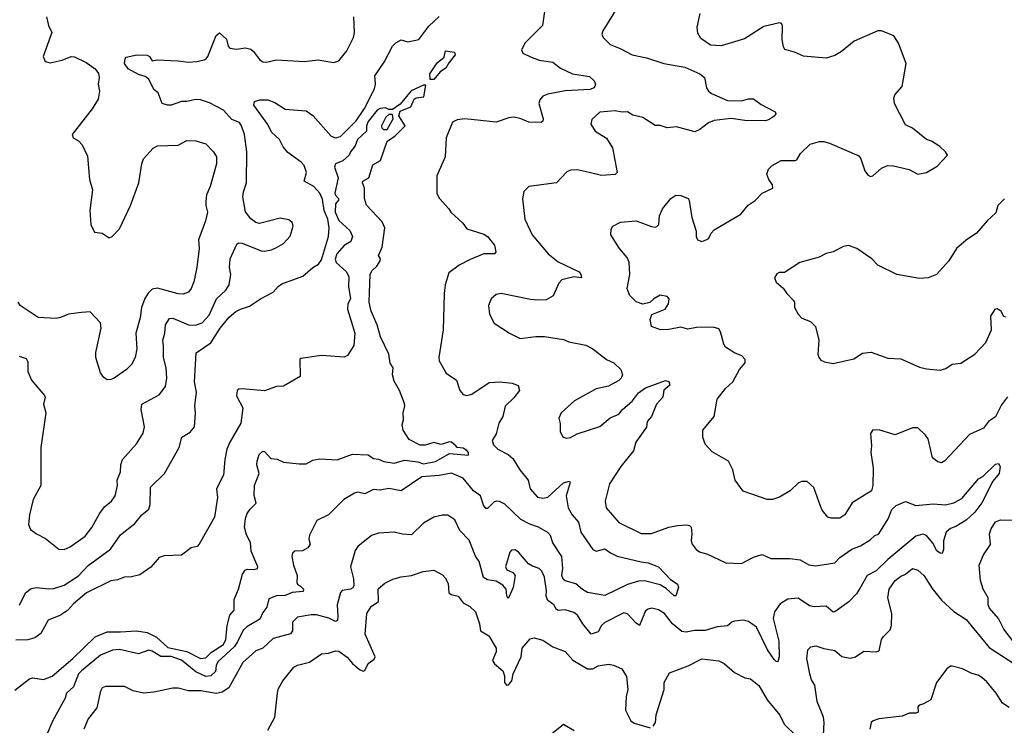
# Model space of a CAD drawing. Extents: x 1921360 to 2014538, y 768294 to 907744.
# Tile 305 of 412: x 1927888 to 1933586, y 875608 to 879689. Entities that reach past the tile are written whole.
import ezdxf

# ---------------------------------------------------------------- set-up
doc = ezdxf.new("R2010")
doc.units = 0

msp = doc.modelspace()

# ---------------------------------------------------------------- linework, layer by layer
at = {"layer": '0CON10XD'}
for points in [[(1931348.6, 879761.4), (1931262, 879625), (1931256.2, 879605), (1931263.8, 879585), (1931305, 879546.2), (1931363, 879523), (1931433.3, 879485), (1931515, 879468.5), (1931615.3, 879435.3), (1931736.7, 879415), (1931825, 879376), (1931852, 879355), (1931862, 879295), (1931873.8, 879275), (1931891.3, 879261.3), (1931985, 879222.2), (1932065, 879219.2), (1932105, 879231.9), (1932135, 879230.8), (1932179.2, 879199.2), (1932260, 879155), (1932263.8, 879145), (1932255, 879130), (1932225, 879111.2), (1932205, 879104), (1932085, 879106.5), (1932005, 879117.3), (1931907.5, 879105), (1931875, 879091.5), (1931825, 879053.5), (1931795, 879039.4), (1931688.5, 879068.5), (1931635, 879062.5), (1931595, 879076.1), (1931565, 879077.8), (1931495, 879122.2), (1931436.2, 879136.2), (1931405, 879155.4), (1931375, 879153.8), (1931335, 879162.1), (1931245, 879153.8), (1931198.3, 879111.7), (1931194.2, 879085), (1931218.6, 879045), (1931283.2, 879003.2), (1931318.3, 878948.3), (1931346.2, 878805), (1931335, 878794), (1931255, 878786.9), (1931184.5, 878804.5), (1931115, 878820), (1931075, 878818), (1931055, 878808.8), (1930995, 878746), (1930835, 878723.3), (1930806.2, 878695), (1930797.7, 878652.3), (1930811.4, 878535), (1930854, 878445), (1930946.2, 878335), (1931005, 878289.2), (1931125, 878230), (1931136.2, 878215), (1931140, 878195), (1931095, 878200.9), (1931025, 878183.6), (1931009.1, 878165), (1930975, 878092), (1930935, 878069.2), (1930885.9, 878065.9), (1930845, 878070.8), (1930675, 878106.2), (1930645, 878100), (1930615.9, 878074.1), (1930602, 878035), (1930606.7, 877985), (1930634.2, 877934.2), (1930722.5, 877875), (1930785, 877844.2), (1930875, 877857.1), (1930925, 877857.1), (1931035, 877838.6), (1931065.7, 877825.7), (1931165, 877806.7), (1931205.3, 877785.3), (1931284.1, 877724.1), (1931326.7, 877705), (1931367.1, 877665), (1931375.8, 877635), (1931368, 877615), (1931355, 877602), (1931295, 877569.4), (1931225, 877553.6), (1931098.8, 877485), (1931021.2, 877415), (1931008.8, 877385), (1931016.1, 877353.9), (1931016.7, 877305), (1931033.9, 877273.9), (1931055, 877268.8), (1931075, 877272.5), (1931115, 877294.3), (1931244.5, 877335.5), (1931305, 877386.7), (1931355, 877407.1), (1931375, 877433.3), (1931434.4, 877485), (1931468.3, 877531.7), (1931510.3, 877559.7), (1931625, 877602.5), (1931645.7, 877595.7), (1931650, 877575), (1931615, 877546.7), (1931609.1, 877505), (1931573.1, 877465), (1931543.5, 877395), (1931519.2, 877365), (1931515, 877333.3), (1931454.1, 877245.9), (1931440, 877195), (1931367.8, 877105), (1931302, 877005), (1931275.8, 876905), (1931282.5, 876865), (1931355, 876780.6), (1931485, 876718), (1931545, 876718.1), (1931645, 876754.4), (1931695, 876763.8), (1931748, 876768), (1931765, 876763.3), (1931773.8, 876753.8)], [(1928043.1, 879705), (1928054.6, 879654.6), (1928073.1, 879615), (1928024.2, 879475), (1928035, 879446.2), (1928065, 879440), (1928134.5, 879455.5), (1928185, 879475.7), (1928204.4, 879474.4), (1928272.1, 879442.1), (1928324.6, 879404.6), (1928345, 879378), (1928348.5, 879355), (1928343.1, 879315), (1928350.6, 879275), (1928341.7, 879228.3), (1928307.3, 879172.7), (1928192, 879025), (1928196.7, 879005), (1928229.1, 878989.1), (1928250, 878965), (1928279.7, 878899.7), (1928292.2, 878765), (1928308.6, 878705), (1928294.2, 878585), (1928299.2, 878505), (1928320.9, 878460.9), (1928365, 878453.8), (1928405, 878427.5), (1928422.5, 878435), (1928465, 878480), (1928529.4, 878615), (1928577.5, 878745), (1928594.4, 878855), (1928605, 878883.8), (1928660.8, 878945), (1928685, 878960), (1928805, 878963.8), (1928855, 878990.4), (1928908.3, 878988.3), (1928965, 878970.5), (1929009.2, 878925), (1929026.7, 878895), (1929027.3, 878855), (1928990.8, 878725), (1928970, 878675), (1928965, 878640), (1928964.5, 878615), (1928974.4, 878575), (1928963.3, 878525), (1928922.9, 878415), (1928926.7, 878365), (1928913.2, 878255), (1928895, 878173.3), (1928880, 878135), (1928865, 878114), (1928835, 878101.9), (1928805, 878103.1), (1928685, 878135.4), (1928655, 878129.5), (1928632.4, 878107.6), (1928613.1, 878076.9), (1928593.1, 878025), (1928585.5, 877964.5), (1928560.8, 877875), (1928566.9, 877785), (1928556.9, 877735), (1928535.7, 877695), (1928505.8, 877665), (1928435, 877616.2), (1928415, 877608.8), (1928395, 877606.7), (1928375, 877620), (1928355, 877647.5), (1928328.8, 877735), (1928328.8, 877765), (1928358.8, 877905), (1928356.2, 877935), (1928295, 878000), (1928246.4, 877996.4), (1928170, 877985), (1928124.2, 877965.8), (1928098.3, 877961.7), (1927995, 877965.6), (1927890.6, 878035), (1927878.9, 878055)], [(1927885, 877743.8), (1927925, 877728.8), (1927935, 877710), (1927935.8, 877655), (1927957.1, 877605), (1928032.5, 877515), (1928035.8, 877505), (1928025.5, 877465), (1928039.2, 877415), (1928010.7, 877215), (1928011.1, 876995), (1927965.6, 876915), (1927944.6, 876825.4), (1927939.5, 876769.5), (1927951.1, 876741.1), (1927986.2, 876715), (1928038.3, 876688.3), (1928115, 876626), (1928145, 876625.7), (1928180.6, 876639.4), (1928267.3, 876702.7), (1928305, 876752.5), (1928351.2, 876835), (1928379.2, 876870.8), (1928418.8, 876905), (1928439.6, 876935), (1928454.7, 876995), (1928452.8, 877025), (1928470.7, 877075), (1928474.1, 877115), (1928483.8, 877145), (1928564.6, 877235.4), (1928601.7, 877298.3), (1928610, 877335), (1928591.4, 877435), (1928595.5, 877464.5), (1928695, 877519.2), (1928732.8, 877567.2), (1928740.4, 877615), (1928735.5, 877675), (1928719.4, 877735), (1928720.7, 877800.7), (1928715.5, 877835), (1928728.7, 877875), (1928731.5, 877925), (1928755, 877960.9), (1928775, 877962.5), (1928864.8, 877924.8), (1928905, 877922.8), (1928945, 877936.2), (1928985, 877979.5), (1929027.1, 878075), (1929081.4, 878125), (1929100.6, 878155), (1929109.4, 878215), (1929101.4, 878255), (1929105.6, 878305), (1929145, 878391.2), (1929155, 878398), (1929175, 878395.8), (1929285, 878351.9), (1929305, 878350.6), (1929345, 878356.9), (1929375, 878370.6), (1929414.2, 878395), (1929453.4, 878436.6), (1929470, 878495), (1929464, 878515), (1929445, 878531.4), (1929395, 878540.9), (1929275, 878510.6), (1929255, 878515.8), (1929225, 878538), (1929195, 878577.5), (1929178.9, 878665), (1929184.2, 878694.2), (1929200.6, 878745), (1929203.1, 878925), (1929189.1, 879025), (1929172.2, 879075), (1929159.2, 879095), (1929115, 879112.1), (1929067.8, 879165), (1928987.3, 879207.3), (1928934.7, 879224.7), (1928905, 879226.4), (1928855, 879214.7), (1928825.3, 879214.7), (1928765, 879194.1), (1928743.6, 879193.6), (1928713.2, 879203.2), (1928689.4, 879265), (1928664.5, 879284.5), (1928634.5, 879345), (1928615, 879360), (1928575, 879371.5), (1928515, 879404.6), (1928494.7, 879435), (1928497.6, 879462.4), (1928505, 879472.5), (1928565, 879486.1), (1928625, 879482.9), (1928638.6, 879475), (1928655, 879450), (1928684.1, 879455.9), (1928805, 879451.4), (1928865, 879443.1), (1928913.6, 879446.4), (1928955, 879457.1), (1928967.5, 879462.5), (1928976.2, 879476.2), (1929025, 879596.7), (1929045, 879613.3), (1929085, 879576.2), (1929094.4, 879535), (1929103.3, 879523.3), (1929142.1, 879517.9), (1929195, 879525.7), (1929225, 879518), (1929241.2, 879505), (1929275, 879458.8), (1929295, 879446), (1929316.1, 879443.9), (1929373.5, 879456.5), (1929535, 879446.7), (1929615, 879456.9), (1929705, 879440.8), (1929735, 879451.2), (1929782.1, 879507.9), (1929820.8, 879585), (1929825.7, 879615), (1929822.3, 879705)], [(1927887.4, 876302.6), (1927922.5, 876375), (1927955, 876399.2), (1927985, 876405.6), (1928055, 876397.5), (1928085, 876400), (1928145, 876419.1), (1928227.8, 876472.2), (1928285, 876532.5), (1928413.6, 876626.4), (1928470.9, 876709.1), (1928555, 876775.7), (1928595, 876825.6), (1928635, 876858), (1928643.3, 876885), (1928645.8, 876985), (1928725.7, 877065), (1928810.8, 877215), (1928826.2, 877275), (1928875, 877303.8), (1928899.2, 877335), (1928906.4, 877413.6), (1928901.2, 877455), (1928911, 877535), (1928899.2, 877595), (1928908.6, 877761.4), (1928995, 877820.8), (1929048.2, 877905), (1929100.7, 877969.3), (1929139.3, 878000.7), (1929165, 878015.4), (1929217.7, 878032.3), (1929282, 878075), (1929355, 878112.5), (1929383.3, 878146.7), (1929405, 878161.9), (1929526, 878205), (1929584, 878255), (1929618, 878275), (1929635, 878300), (1929675.2, 878435), (1929678.9, 878485), (1929670.8, 878535), (1929649.6, 878585), (1929640.5, 878650.5), (1929625, 878686.2), (1929591.2, 878725), (1929534.4, 878754.4), (1929547.1, 878805), (1929534.7, 878845), (1929516.7, 878865), (1929440, 878920), (1929413.6, 878953.6), (1929392.3, 878995), (1929345, 879038.8), (1929323.3, 879083.3), (1929242.5, 879195), (1929246, 879215), (1929277.5, 879225), (1929324, 879226), (1929365, 879210.5), (1929425, 879170.9), (1929545, 879160.8), (1929585, 879135.6), (1929690.6, 879015), (1929716, 879006), (1929745, 879013.2), (1929835, 879104.3), (1929883.1, 879175), (1929940.9, 879289.1), (1929946.5, 879315), (1929943.6, 879365), (1929997, 879443), (1930045.4, 879535), (1930065, 879554.6), (1930095, 879571.9), (1930135, 879560), (1930198, 879575), (1930255, 879651.9), (1930315, 879707.5)], [(1930925.5, 879735.5), (1930912.7, 879655), (1930812.5, 879555), (1930791.2, 879515), (1930800, 879495), (1930845, 879473.3), (1930895, 879455.6), (1930972.7, 879442.7), (1931018.7, 879408.7), (1931086.7, 879375), (1931185, 879360), (1931213.3, 879335), (1931220, 879315), (1931216.7, 879305), (1931210, 879295), (1931190, 879285), (1931045, 879276.9), (1930945, 879258.9), (1930915, 879245.7), (1930898.1, 879225), (1930893.1, 879205), (1930917.5, 879115), (1930915, 879102.5), (1930905, 879094), (1930835, 879097.1), (1930785, 879117.3), (1930745, 879124.5), (1930718.3, 879121.7), (1930645, 879095.6), (1930465, 879115.5), (1930419.4, 879110.6), (1930392.9, 879097.1), (1930356.2, 879005), (1930350, 878895), (1930302.5, 878785), (1930303, 878683), (1930317.5, 878655), (1930372.5, 878595), (1930383.3, 878575), (1930451.7, 878511.7), (1930475, 878478.8), (1930575, 878448.1), (1930595, 878434.4), (1930635.6, 878385), (1930643.9, 878346.1), (1930635.6, 878334.4), (1930575, 878334.4), (1930495, 878302.9), (1930430.6, 878269.4), (1930372.5, 878225), (1930350.8, 878155), (1930344.4, 878105), (1930339.4, 877895), (1930312.9, 877735), (1930315.8, 877715), (1930355.7, 877645), (1930416.9, 877605), (1930435.6, 877545), (1930455, 877521.4), (1930475, 877515.7), (1930505, 877523.1), (1930605, 877590), (1930666.2, 877593.8), (1930737.3, 877587.3), (1930773.5, 877573.5), (1930780.5, 877545), (1930747.1, 877502.9), (1930697, 877453), (1930683.4, 877395), (1930660.8, 877355), (1930645, 877294.2), (1930622.5, 877255), (1930629.5, 877229.5), (1930655.9, 877205.9), (1930714.4, 877175), (1930741, 877151), (1930783.1, 877085), (1930831.6, 877025), (1930842.4, 876975), (1930885, 876928.1), (1930915, 876922.7), (1930945, 876926.8), (1931035, 877011.1), (1931069.5, 877019.5), (1931073, 877013), (1931050.4, 876935), (1931061.8, 876865), (1931084.8, 876824.8), (1931122.9, 876782.9), (1931134.7, 876725), (1931205.5, 876625), (1931225, 876615.9), (1931275, 876628.1), (1931306.4, 876605), (1931345, 876586.9), (1931485, 876553.6), (1931525, 876548.2), (1931585, 876525.6), (1931652.8, 876452.7), (1931694, 876425), (1931701.2, 876405), (1931685, 876357.5), (1931675, 876356.7), (1931629.2, 876399.2), (1931595, 876421.1), (1931504.2, 876444.2), (1931468.3, 876441.7), (1931405, 876422.2), (1931275, 876358.8), (1931175, 876376.1), (1931145, 876393.5), (1931107.2, 876427.2), (1931045, 876443.2), (1931032.4, 876452.4), (1931026, 876475), (1931030.6, 876515), (1931026.2, 876585), (1930974.2, 876664.2), (1930959.5, 876705), (1930945, 876723.4), (1930890, 876755), (1930840.7, 876770.7), (1930788.8, 876798.8), (1930695, 876887.7), (1930665, 876903.1), (1930646.4, 876903.6), (1930632.1, 876897.9), (1930595, 876862.5), (1930585, 876862.5), (1930572.2, 876882.2), (1930554.2, 876935), (1930514.7, 876964.7), (1930455, 877037.1), (1930386.2, 877066.2), (1930315, 877052.1), (1930215.2, 877044.8), (1930095, 876963.8), (1930025, 876977.5), (1929975, 876967.8), (1929935, 876972.2), (1929885, 876947.1), (1929845, 876955.7), (1929825, 876951.4), (1929763.8, 876915), (1929674.5, 876825.5), (1929608.3, 876791.7), (1929565, 876707.5), (1929561.2, 876685), (1929570, 876655), (1929556, 876635), (1929525, 876616.9), (1929480, 876615), (1929465.9, 876604.1), (1929462.5, 876585), (1929471.8, 876535), (1929493.5, 876475), (1929492.5, 876435), (1929495.8, 876425), (1929512.7, 876412.7), (1929530, 876395), (1929528.1, 876381.9), (1929465, 876376.8), (1929425, 876359.8), (1929373.6, 876356.4), (1929329.6, 876340.4), (1929318.4, 876291.6), (1929295, 876261.1), (1929277.2, 876222.8), (1929201.7, 876178.3), (1929181.4, 876158.6), (1929149.4, 876090.6), (1929128.5, 876061.5), (1929034.5, 875975), (1929024.8, 875955), (1929020.8, 875919.2), (1928995, 875893.5), (1928965, 875890.3), (1928908.2, 875918.2), (1928825, 875984.8), (1928765, 876006.9), (1928705, 876006.7), (1928655, 876037.8), (1928635, 876043.3), (1928575, 876021.2), (1928465, 876047.2), (1928425, 876041.8), (1928355, 876014), (1928245, 875923.8), (1928228, 875905), (1928200.3, 875829.8), (1928158.6, 875795), (1928150.5, 875765), (1928077.7, 875632.3), (1928045.5, 875555)], [(1933605, 877507.5), (1933569.1, 877460.9), (1933535, 877392.5), (1933494.6, 877365.4), (1933465, 877327.5), (1933385, 877290), (1933241.7, 877138.3), (1933223, 877127), (1933201.7, 877131.7), (1933170, 877155), (1933145.7, 877265), (1933128.9, 877288.9), (1933085, 877327.8), (1933055, 877328.5), (1932955, 877288.1), (1932865, 877314.3), (1932825, 877316), (1932811.4, 877295), (1932818.6, 877225), (1932813.1, 877185), (1932827.4, 877095), (1932825.4, 876994.6), (1932817.1, 876965), (1932705, 876894.2), (1932662.5, 876825), (1932635, 876805.8), (1932585, 876805.8), (1932565, 876812.5), (1932532.1, 876852.1), (1932523.1, 876875), (1932483.6, 876983.6), (1932445, 877017.5), (1932415, 877017.5), (1932395, 877010), (1932346.7, 876965), (1932285, 876928), (1932245, 876914.3), (1932214.4, 876914.4), (1932075, 876962), (1932028, 877025), (1932016, 877085), (1931990.8, 877135), (1931895, 877190), (1931855, 877233.3), (1931842.5, 877275), (1931842.5, 877315), (1931906.7, 877395), (1931923.8, 877495), (1931972, 877555), (1932015, 877594.3), (1932054.6, 877665.4), (1932086.7, 877705), (1932086.4, 877723.6), (1932066.7, 877745), (1932025, 877762), (1931973.3, 877795), (1931962.6, 877812.6), (1931944.4, 877884.4), (1931935, 877901.2), (1931901.2, 877911.2), (1931805, 877909.2), (1931755, 877900), (1931715, 877910.8), (1931645, 877897.5), (1931596.1, 877896.1), (1931543.6, 877913.6), (1931536.7, 877955), (1931546.4, 877983.6), (1931623.3, 878015), (1931643.8, 878045), (1931646.7, 878075), (1931635, 878088.8), (1931595, 878096.2), (1931557.5, 878075), (1931535, 878052.5), (1931495, 878043.3), (1931455, 878056.2), (1931416.2, 878095), (1931402.9, 878135), (1931419.4, 878215), (1931415.7, 878285.7), (1931403, 878313), (1931360, 878365), (1931308.8, 878445), (1931311.7, 878478.3), (1931320, 878495), (1931365, 878518), (1931455.9, 878525.9), (1931545, 878492.5), (1931565, 878488.8), (1931575, 878493.3), (1931586.7, 878505), (1931591.4, 878555), (1931607.5, 878595), (1931655.8, 878654.2), (1931685, 878673.8), (1931715, 878671.2), (1931756, 878655), (1931763, 878643), (1931777.1, 878545), (1931803.3, 878465), (1931803.8, 878435), (1931811.2, 878415), (1931835, 878405.8), (1931865, 878418), (1931876, 878425), (1931890, 878455), (1931906.6, 878473.4), (1932061.2, 878565), (1932104.5, 878615.5), (1932145, 878643.8), (1932184.7, 878685.3), (1932246.2, 878715), (1932243.9, 878733.9), (1932223.9, 878763.9), (1932212.5, 878795), (1932222.5, 878825), (1932242.5, 878845), (1932295, 878873.8), (1932375, 878874.2), (1932385, 878878.8), (1932406.7, 878915), (1932461.9, 878968.1), (1932517.5, 878985), (1932542.5, 878985), (1932575.3, 878975.3), (1932745, 878900.8), (1932756.5, 878885), (1932778.5, 878815), (1932795, 878792.9), (1932812.6, 878782.6), (1932826, 878785), (1932875, 878830.8), (1932910, 878845), (1932945, 878843.8), (1933035, 878822.9), (1933085, 878795.8), (1933135.6, 878804.4), (1933197.9, 878842.1), (1933256.7, 878905), (1933246.7, 878925), (1933214, 878955), (1933165, 878986.9), (1933136.8, 878996.8), (1933055, 879061.4), (1933015, 879080), (1932950, 879205), (1932946.4, 879233.6), (1932953.3, 879255), (1932995, 879302.5), (1933018.6, 879435), (1932973.9, 879553.9), (1932946.7, 879595), (1932875, 879624.2), (1932855, 879624.2), (1932717.5, 879565), (1932645, 879504), (1932605, 879480.8), (1932555, 879467.1), (1932425, 879477.5), (1932371.7, 879501.7), (1932316.4, 879516.4), (1932307.5, 879532.5), (1932301.2, 879575), (1932303.3, 879653.3), (1932296.7, 879666.7), (1932285, 879670), (1932195, 879648.6), (1932082.1, 879577.9), (1931947, 879537), (1931885, 879541.9), (1931830.3, 879580.3), (1931811.7, 879611.7), (1931808.6, 879645), (1931826.9, 879725)], [(1930285, 879343.8), (1930263.8, 879343.8), (1930260.8, 879375), (1930305, 879440), (1930345, 879472.5), (1930351.7, 879508.3), (1930405, 879500.8), (1930408.5, 879485), (1930370.9, 879439.1), (1930355, 879409.2), (1930322.1, 879387.9), (1930285, 879343.8)], [(1929895.3, 878615.3), (1929883.1, 878655), (1929884.2, 878715), (1929871.1, 878745), (1929874.3, 878755), (1929908, 878775), (1929931.4, 878848.6), (1929975.4, 878875), (1930014.4, 878985.6), (1930060, 879015), (1930118, 879075), (1930083, 879133), (1930089.3, 879160.7), (1930151.9, 879185), (1930170.9, 879229.1), (1930182.5, 879237.5), (1930226.6, 879243.4), (1930239.3, 879309.3), (1930225, 879310), (1930152.7, 879277.3), (1930089.5, 879200.5), (1930045, 879170), (1930025, 879170), (1930005, 879180), (1929975, 879175.8), (1929956.7, 879165), (1929905, 879100), (1929894.7, 879075), (1929894.4, 879045), (1929843.6, 878995), (1929829.8, 878960.2), (1929801.8, 878925), (1929794.4, 878905), (1929757.7, 878872.3), (1929715.7, 878854.3), (1929710.6, 878835), (1929730.5, 878775), (1929712.6, 878685), (1929715, 878673.3), (1929733.1, 878655), (1929732.2, 878645), (1929715, 878624), (1929712.8, 878575), (1929735, 878527.5), (1929799.5, 878469.5), (1929814.4, 878435), (1929803.9, 878406.1), (1929765, 878382.9), (1929723.3, 878335), (1929714.2, 878304.2), (1929718.9, 878285), (1929780, 878230), (1929792.3, 878202.3), (1929791.6, 878145), (1929802.7, 878075), (1929786.9, 878045), (1929785.2, 878015.2), (1929828.2, 877875), (1929821.1, 877805), (1929785, 877747.5), (1929765, 877738.1), (1929635, 877746.2), (1929515, 877730), (1929510, 877725), (1929511.2, 877625), (1929415, 877569.1), (1929375, 877567.7), (1929305, 877543.4), (1929175, 877554.4), (1929157.1, 877552.9), (1929145.8, 877544.2), (1929143, 877513), (1929179.3, 877445), (1929168.1, 877355), (1929104.6, 877245.4), (1929087.6, 877205), (1929075.2, 877145.2), (1929066.8, 877055), (1929027.5, 876975), (1929032.5, 876925), (1929015, 876812.5), (1928927.5, 876655), (1928915, 876642.5), (1928880, 876635), (1928825, 876592.5), (1928725, 876588.8), (1928695, 876578.8), (1928647.6, 876522.4), (1928582.5, 876477.5), (1928535, 876466.2), (1928495, 876465.5), (1928455, 876450), (1928416.1, 876443.9), (1928275.3, 876375), (1928199.3, 876310.7), (1928165, 876272.2), (1928125, 876246), (1928052.8, 876217.2), (1928010.7, 876139.3), (1927975, 876114.7), (1927935, 876101.6), (1927865, 876100.3)], [(1930015, 879053.8), (1930050, 879115), (1930045, 879140), (1930025, 879140), (1930007.5, 879125), (1929982.5, 879075), (1929983.9, 879063.9), (1929993.9, 879053.9), (1930015, 879053.8)], [(1927859.1, 875810.9), (1927945, 875876.2), (1927965, 875882.4), (1928026.1, 875873.9), (1928075, 875893.1), (1928195.3, 875995), (1928325, 876119.7), (1928395, 876147.9), (1928471.7, 876148.3), (1928564.7, 876154.7), (1928625, 876145.5), (1928678.9, 876118.9), (1928745, 876058), (1928855, 876034.5), (1928935.2, 875995.2), (1928965, 875998.9), (1928999, 876031), (1929067.1, 876075), (1929080.9, 876105), (1929089.3, 876185), (1929105, 876244.4), (1929128.6, 876275), (1929128.9, 876335), (1929154.6, 876395), (1929177.2, 876482.8), (1929192.7, 876505), (1929205, 876512.1), (1929245, 876510), (1929264.2, 876515.8), (1929265.7, 876525), (1929227.8, 876615), (1929224.5, 876665), (1929200.4, 876710.4), (1929189.5, 876755), (1929195.2, 876804.8), (1929205, 876832.2), (1929221.6, 876858.4), (1929257, 876893), (1929245, 876936.7), (1929247.3, 876995), (1929274.4, 877065), (1929261.1, 877115), (1929262.6, 877135), (1929274.8, 877175.2), (1929295, 877193.8), (1929305, 877192), (1929341.8, 877151.8), (1929377.3, 877147.3), (1929415, 877130.6), (1929505, 877120.1), (1929545, 877120.5), (1929585, 877141), (1929625, 877149.3), (1929725, 877143.6), (1929815, 877175.9), (1929905, 877171.6), (1929935, 877152.1), (1929965, 877147.7), (1929995, 877133.8), (1930055, 877124.1), (1930115, 877141.6), (1930191.8, 877131.8), (1930225, 877120.7), (1930295, 877133.1), (1930375, 877180), (1930485, 877171.2), (1930485.6, 877185), (1930475, 877196.9), (1930455, 877211.4), (1930420, 877215), (1930412.5, 877225), (1930387.5, 877245), (1930375, 877247.5), (1930327, 877233), (1930285, 877244.3), (1930235, 877228.6), (1930205, 877228.6), (1930141.9, 877261.9), (1930107.9, 877315), (1930102.1, 877345), (1930109.2, 877375), (1930107.5, 877415), (1930117.5, 877455), (1930115, 877470), (1930086, 877545), (1930055, 877597.5), (1930045.8, 877635), (1930048.6, 877675), (1930032.2, 877702.2), (1930024.1, 877754.1), (1929976, 877855), (1929957.5, 877925), (1929922.3, 878002.3), (1929910, 878055), (1929916.8, 878215), (1929925, 878237.1), (1929955.7, 878264.3), (1929974.3, 878295), (1929975.8, 878305.8), (1929963.8, 878325), (1929985, 878373.3), (1930000.9, 878485), (1929985, 878520), (1929895.3, 878615.3)], [(1933587.9, 878652.1), (1933548, 878615), (1933537.3, 878572.7), (1933486.2, 878525), (1933425, 878453.8), (1933365, 878413.8), (1933308.8, 878365), (1933266, 878295), (1933193.8, 878215), (1933145, 878195.7), (1933095, 878191.9), (1932965, 878215.8), (1932855, 878270), (1932820, 878305), (1932732.5, 878365), (1932685, 878382.5), (1932655, 878377.5), (1932595, 878346.7), (1932555, 878336.7), (1932515, 878316), (1932402.5, 878285), (1932315, 878227.5), (1932283.6, 878226.4), (1932270.7, 878219.3), (1932256.7, 878195), (1932265, 878170), (1932306.4, 878136.4), (1932327.5, 878105), (1932365, 878067.5), (1932372.5, 878055), (1932372.5, 878025), (1932392.5, 877985), (1932415, 877963.3), (1932465, 877943.8), (1932493.8, 877915), (1932513.3, 877835), (1932507.5, 877755), (1932512.5, 877735), (1932525, 877720), (1932545, 877710), (1932595, 877700), (1932715, 877727.5), (1932765, 877760), (1932815, 877766.7), (1932911.7, 877731.7), (1932987, 877727), (1933095, 877678.8), (1933135, 877670), (1933215, 877661.2), (1933247.7, 877672.3), (1933285, 877696.7), (1933335, 877703.3), (1933415, 877753.8), (1933478.7, 877821.3), (1933512.2, 877895), (1933508, 877975), (1933535, 878016.7), (1933545, 878018.8), (1933565, 878007.1), (1933582, 877975), (1933595, 877971.1)], [(1931773.8, 876753.8), (1931778.8, 876715), (1931773.3, 876675), (1931780, 876655), (1931803.8, 876625), (1931822.1, 876612.1), (1931868.7, 876598.7), (1931975, 876547.8), (1932065, 876543.8), (1932135, 876581.2), (1932185, 876595.5), (1932235, 876572), (1932345, 876572), (1932405, 876564.5), (1932455.3, 876535.3), (1932495, 876530.3), (1932605, 876547.7), (1932635, 876579.5), (1932704.1, 876625.9), (1932753.6, 876646.4), (1932809.7, 876680.2), (1932835, 876704.5), (1932860.8, 876715), (1932915, 876802.2), (1932935, 876856), (1932959.7, 876880.3), (1933015, 876902), (1933075, 876879.1), (1933175, 876888.1), (1933245, 876882.9), (1933295, 876895.6), (1933340.7, 876919.3), (1933437.3, 877032.7), (1933462.5, 877047.5), (1933535, 877117.5), (1933551.7, 877121.7), (1933562.5, 877105), (1933556, 877065), (1933519.5, 877020.5), (1933455.3, 876895), (1933415, 876841.5), (1933365, 876794.4), (1933305, 876757.8), (1933275, 876747.3), (1933250.5, 876725), (1933234.5, 876675.5), (1933234.3, 876625), (1933227.3, 876602.7), (1933215, 876602.9), (1933195, 876617.8), (1933171.7, 876661.7), (1933135, 876705.5), (1933115, 876712.7), (1933075, 876701.4), (1932912.9, 876567.1), (1932845, 876501.4), (1932792.3, 876475), (1932751, 876399), (1932731.6, 876368.4), (1932687.2, 876322.8), (1932605, 876264.5), (1932595, 876263.3), (1932555, 876296.5), (1932485, 876293.6), (1932459, 876299), (1932392.9, 876342.9), (1932333.2, 876336.8), (1932288.6, 876311.4), (1932256.9, 876265), (1932248.7, 876225), (1932280.9, 876095), (1932282.9, 876005), (1932275, 875976.2), (1932265, 875977.5), (1932255, 875988.6), (1932216.5, 876045), (1932152, 876175), (1932105, 876208.4), (1932075, 876216.5), (1932025, 876210.4), (1932010, 876205), (1931985, 876182.9), (1931925, 876177.7), (1931854.3, 876155.7), (1931793.4, 876156.6), (1931745, 876145.9), (1931720.9, 876150.9), (1931665.6, 876195.6), (1931620, 876255), (1931585, 876276.9), (1931545, 876285.3), (1931525, 876280.8), (1931510.6, 876269.4), (1931475, 876185.8), (1931455, 876199.1), (1931405, 876252.9), (1931385, 876258.9), (1931275, 876202.2), (1931255.4, 876185), (1931235, 876149.1), (1931195, 876135.7), (1931147.3, 876195), (1931116.9, 876245), (1931095, 876260), (1931045, 876275.5), (1931005, 876271.9), (1930995, 876277.5), (1930978.6, 876305), (1930945, 876330), (1930934.6, 876354.6), (1930936.7, 876385), (1930924.4, 876465), (1930909.8, 876499.8), (1930895, 876515.7), (1930855, 876528.6), (1930832.6, 876542.6), (1930775, 876608.8), (1930755, 876623.8), (1930735, 876621.2), (1930725, 876608.8), (1930700, 876525), (1930706.7, 876506.7), (1930742.1, 876492.1), (1930755.6, 876475), (1930744.5, 876405), (1930729.1, 876370.9), (1930715, 876342.5), (1930706.7, 876356.7), (1930702.7, 876395), (1930685, 876418.5), (1930645, 876442.3), (1930595, 876449.6), (1930572.1, 876462.1), (1930546.2, 876555), (1930525, 876585.5), (1930488.7, 876678.7), (1930435.5, 876735.5), (1930406, 876796), (1930365, 876822.5), (1930334.1, 876824.1), (1930285, 876812.5), (1930225, 876777.1), (1930155, 876710.5), (1930103.1, 876713.1), (1930055, 876725.5), (1929965, 876720), (1929923.8, 876705), (1929845, 876642), (1929830.3, 876619.7), (1929802.7, 876525), (1929820.4, 876455), (1929821.1, 876415), (1929816.2, 876403.8), (1929802, 876395), (1929755, 876387.9), (1929745, 876376.2), (1929724.5, 876305.5), (1929729.5, 876239.5), (1929727.1, 876215), (1929715, 876208.6), (1929677.9, 876227.9), (1929605, 876246.8), (1929575, 876247.2), (1929495, 876233.1), (1929466.9, 876205), (1929467.5, 876155), (1929455, 876136.4), (1929355, 876109.6), (1929295.8, 876055), (1929255, 876039.1), (1929178.6, 875971.4), (1929097.8, 875825), (1929060, 875800), (1929025, 875791.8), (1928936.7, 875806.8), (1928865, 875808.1), (1928805, 875822.5), (1928775, 875822.5), (1928665, 875800), (1928605, 875794.2), (1928545, 875806.9), (1928495, 875832.5), (1928385, 875832.9), (1928365, 875824.2), (1928355, 875806.2), (1928335, 875710), (1928285, 875646.2), (1928260, 875585)], [(1933655, 876071.8), (1933583.3, 876165), (1933551.8, 876225), (1933500, 876285), (1933492, 876305), (1933492.8, 876345), (1933464.6, 876395), (1933449.2, 876445), (1933440, 876535), (1933466.6, 876593.4), (1933506.4, 876653.6), (1933501.1, 876715), (1933511.1, 876745), (1933535, 876784.2), (1933565, 876796.9), (1933635.5, 876794.5)], [(1929325, 875580), (1929364.3, 875655), (1929379.2, 875795), (1929383.2, 875816.8), (1929410, 875865), (1929475, 875944.2), (1929495, 875955.6), (1929565, 875974.2), (1929635, 876022), (1929675, 876026.2), (1929715, 876039.2), (1929735, 876037.5), (1929782.7, 876002.7), (1929814.5, 875965), (1929855, 875930.8), (1929875, 875922.2), (1929885, 875925.7), (1929905, 875965.8), (1929940, 875990), (1929945.6, 876004.4), (1929887.5, 876135), (1929896.9, 876255), (1929921.9, 876295), (1929963.6, 876325), (1929962.7, 876397.3), (1930000.3, 876429.7), (1930047.1, 876452.9), (1930095, 876467.1), (1930154.6, 876475.4), (1930222.8, 876497.2), (1930285, 876505.6), (1930335, 876478.6), (1930350.8, 876460.8), (1930368, 876428), (1930372.5, 876375), (1930385, 876364.6), (1930425, 876354.2), (1930455, 876316.7), (1930493.8, 876295), (1930526.7, 876265), (1930549.1, 876195), (1930555.3, 876155.3), (1930602.2, 876125), (1930645.4, 876055), (1930645, 876033.3), (1930625, 875982.5), (1930635, 875964), (1930683.2, 875923.2), (1930692.9, 875895), (1930693.3, 875855), (1930705, 875840), (1930717, 875843), (1930736.2, 875865), (1930744.5, 875905), (1930790, 876005), (1930795.6, 876055), (1930842.6, 876107.4), (1930865, 876114.2), (1930915, 876101.1), (1930972.6, 876062.6), (1931045, 876035.8), (1931090, 875985), (1931175, 875935.7), (1931204.3, 875935.7), (1931235, 875951.9), (1931295, 875962), (1931325, 875956), (1931373.3, 875935), (1931399.7, 875889.7), (1931406.9, 875815), (1931398.7, 875775), (1931394.5, 875695), (1931424.4, 875635), (1931445, 875620), (1931536.4, 875593.6)], [(1932539.1, 875549.1), (1932544.4, 875624.4), (1932540, 875655), (1932502.9, 875745), (1932490.3, 875840.3), (1932471.1, 875871.1), (1932460, 875905), (1932444.3, 875995), (1932450, 876045), (1932467.3, 876062.7), (1932495, 876068), (1932542.1, 876052.1), (1932605, 876041.4), (1932645.6, 876005.6), (1932695, 875997.1), (1932725, 876004.2), (1932773.2, 876036.8), (1932845, 876032.9), (1932861.2, 876038.8), (1932876.4, 876103.6), (1932885, 876120), (1932925, 876160), (1932933.3, 876185), (1932935.6, 876255), (1932911.4, 876345), (1932920.8, 876395), (1932954.3, 876445), (1932985, 876468.9), (1933015, 876482.9), (1933055, 876515.8), (1933086.2, 876505), (1933122.5, 876472.5), (1933169.3, 876399.3), (1933222.2, 876332.3), (1933295, 876266.9), (1933365, 876220.4), (1933498.1, 876058.1), (1933680.8, 875940.8)], [(1931555, 875603.3), (1931568, 875625), (1931572.1, 875667.9), (1931616.9, 875815), (1931617.8, 875855), (1931649.1, 875910.9), (1931757.6, 875952.4), (1931835, 875991.9), (1931935, 875980.5), (1931965.4, 875965.4), (1932024.5, 875914.5), (1932085, 875882.5), (1932116.9, 875876.9), (1932165, 875838.1), (1932214.4, 875755), (1932287.1, 875667.1), (1932312.7, 875615), (1932384.2, 875545)], [(1933615, 875710.8), (1933575, 875736.7), (1933540, 875795), (1933485, 875860), (1933456, 875885), (1933435, 875898.6), (1933398.3, 875908.3), (1933343.9, 875933.9), (1933285, 875950), (1933275, 875950), (1933253.3, 875935), (1933193.4, 875856.6), (1933161.2, 875755), (1933115, 875730), (1933093.8, 875725), (1933086.7, 875715), (1933087.5, 875685), (1933075, 875678.8), (1933035, 875678), (1932995, 875661.2), (1932860, 875645), (1932826.4, 875633.6), (1932816.4, 875623.6), (1932808.8, 875585)], [(1931096.8, 875576.8), (1931035, 875612.5), (1930965, 875556.7)]]:
    msp.add_lwpolyline(points, dxfattribs=at)

doc.saveas('drawing.dxf')
